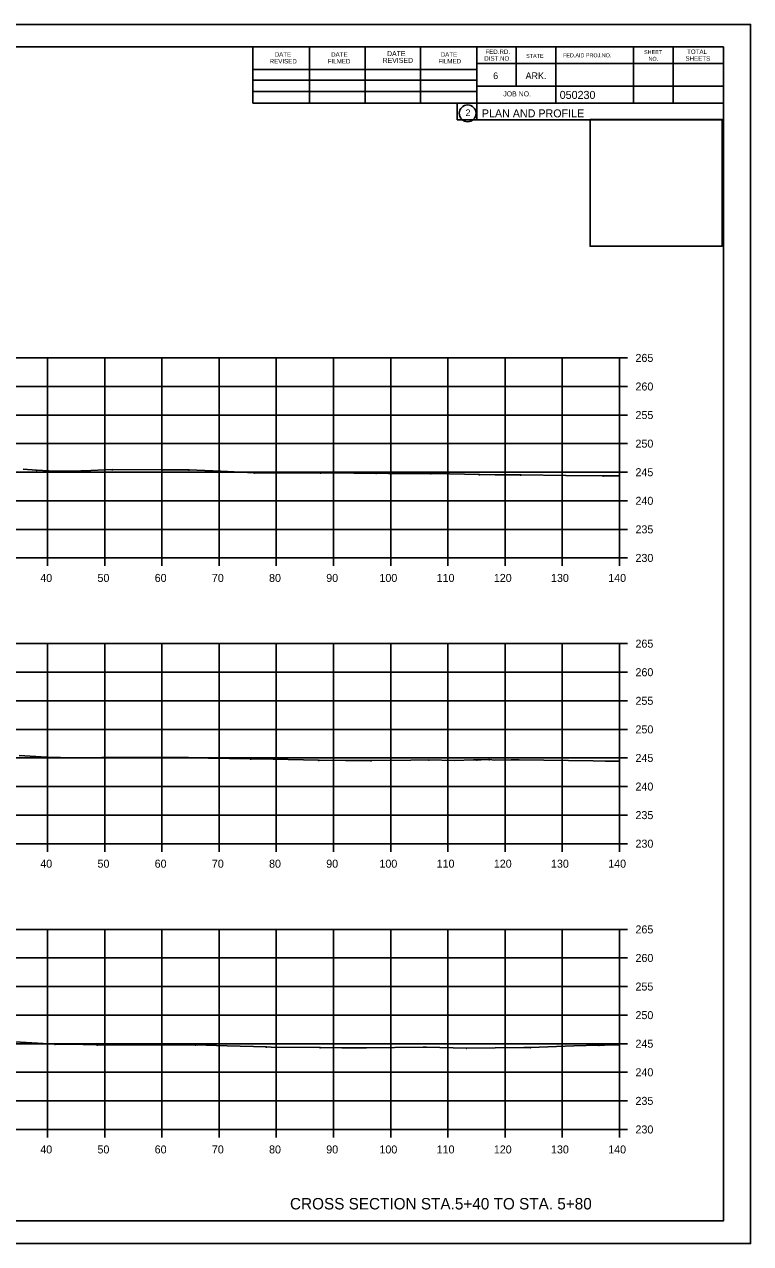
# Model space of a CAD drawing. Extents: x 1300404 to 1323571, y 234004 to 252077.
# Drawn here: x 1315753.2 to 1315880.2, y 241915.1 to 242128.5 of the extents above; entities that cross this region are included whole.
import ezdxf

# ---------------------------------------------------------------- set-up
doc = ezdxf.new("R2010")
doc.units = 0
for name, color, linetype in [('Default', 7, 'Continuous'), ('R_Axis', 7, 'Continuous'), ('R_Axis Annot', 7, 'Continuous'), ('R_Border', 7, 'Continuous'), ('R_Border Prem', 7, 'Continuous'), ('R_Draft', 7, 'Continuous'), ('R_Exist Surface', 7, 'Continuous'), ('R_Grid', 7, 'Continuous'), ('R_No Plot', 7, 'Continuous')]:
    doc.layers.add(name, color=color, linetype=linetype)

msp = doc.modelspace()

# ---------------------------------------------------------------- linework, layer by layer
at = {"layer": 'Default'}
for p, q in [((1315559.28, 242124.56), (1315875.46, 242124.56)), ((1315793.2, 242114.68), (1315793.2, 242124.56)), ((1315803.06, 242114.68), (1315803.06, 242124.36)), ((1315812.82, 242114.68), (1315812.82, 242124.36)), ((1315822.5, 242114.68), (1315822.5, 242124.36)), ((1315832.36, 242124.56), (1315832.36, 242111.76)), ((1315839.2, 242124.56), (1315839.2, 242117.62)), ((1315846.14, 242124.56), (1315846.14, 242114.68)), ((1315859.72, 242124.56), (1315859.72, 242114.68)), ((1315866.66, 242124.56), (1315866.66, 242114.68)), ((1315875.46, 241919.1), (1315875.46, 242124.56)), ((1315875.46, 242121.62), (1315832.36, 242121.62)), ((1315875.46, 242121.64), (1315875.46, 242121.64)), ((1315793.2, 242120.54), (1315832.36, 242120.54)), ((1315793.2, 242118.68), (1315832.36, 242118.68)), ((1315875.46, 242117.62), (1315832.36, 242117.62)), ((1315835.32, 242117.62), (1315875.46, 242117.62)), ((1315793.2, 242114.68), (1315793.2, 242116.74)), ((1315793.2, 242116.74), (1315832.36, 242116.74)), ((1315875.46, 242114.68), (1315793.2, 242114.68)), ((1315832.36, 242111.76), (1315875.46, 242111.76)), ((1315875.46, 241919.1), (1315559.28, 241919.1))]:
    msp.add_line(p, q, dxfattribs=at)
msp.add_circle((1315830.74, 242112.9), 1.47, dxfattribs=at)
at = {"layer": 'R_Axis'}
for p, q in [((1315857.28, 242035.1), (1315857.28, 242070.1)), ((1315858.68, 242070.1), (1315857.28, 242070.1)), ((1315858.68, 242065.1), (1315857.28, 242065.1)), ((1315858.68, 242060.1), (1315857.28, 242060.1)), ((1315858.68, 242055.1), (1315857.28, 242055.1)), ((1315858.68, 242050.1), (1315857.28, 242050.1)), ((1315858.68, 242045.1), (1315857.28, 242045.1)), ((1315858.68, 242040.1), (1315857.28, 242040.1)), ((1315577.28, 242035.1), (1315857.28, 242035.1)), ((1315757.28, 242033.7), (1315757.28, 242035.1)), ((1315767.28, 242033.7), (1315767.28, 242035.1)), ((1315777.28, 242033.7), (1315777.28, 242035.1)), ((1315787.28, 242033.7), (1315787.28, 242035.1)), ((1315797.28, 242033.7), (1315797.28, 242035.1)), ((1315807.28, 242033.7), (1315807.28, 242035.1)), ((1315817.28, 242033.7), (1315817.28, 242035.1)), ((1315827.28, 242033.7), (1315827.28, 242035.1)), ((1315837.28, 242033.7), (1315837.28, 242035.1)), ((1315847.28, 242033.7), (1315847.28, 242035.1)), ((1315857.28, 242033.7), (1315857.28, 242035.1)), ((1315858.68, 242035.1), (1315857.28, 242035.1)), ((1315857.28, 241985.1), (1315857.28, 242020.1)), ((1315858.68, 242020.1), (1315857.28, 242020.1)), ((1315858.68, 242015.1), (1315857.28, 242015.1)), ((1315858.68, 242010.1), (1315857.28, 242010.1)), ((1315858.68, 242005.1), (1315857.28, 242005.1)), ((1315858.68, 242000.1), (1315857.28, 242000.1)), ((1315858.68, 241995.1), (1315857.28, 241995.1)), ((1315858.68, 241990.1), (1315857.28, 241990.1)), ((1315577.28, 241985.1), (1315857.28, 241985.1)), ((1315757.28, 241983.7), (1315757.28, 241985.1)), ((1315767.28, 241983.7), (1315767.28, 241985.1)), ((1315777.28, 241983.7), (1315777.28, 241985.1)), ((1315787.28, 241983.7), (1315787.28, 241985.1)), ((1315797.28, 241983.7), (1315797.28, 241985.1)), ((1315807.28, 241983.7), (1315807.28, 241985.1)), ((1315817.28, 241983.7), (1315817.28, 241985.1)), ((1315827.28, 241983.7), (1315827.28, 241985.1)), ((1315837.28, 241983.7), (1315837.28, 241985.1)), ((1315847.28, 241983.7), (1315847.28, 241985.1)), ((1315857.28, 241983.7), (1315857.28, 241985.1)), ((1315858.68, 241985.1), (1315857.28, 241985.1)), ((1315857.28, 241935.1), (1315857.28, 241970.1)), ((1315858.68, 241970.1), (1315857.28, 241970.1)), ((1315858.68, 241965.1), (1315857.28, 241965.1)), ((1315858.68, 241960.1), (1315857.28, 241960.1)), ((1315858.68, 241955.1), (1315857.28, 241955.1)), ((1315858.68, 241950.1), (1315857.28, 241950.1)), ((1315858.68, 241945.1), (1315857.28, 241945.1)), ((1315858.68, 241940.1), (1315857.28, 241940.1)), ((1315577.28, 241935.1), (1315857.28, 241935.1)), ((1315757.28, 241933.7), (1315757.28, 241935.1)), ((1315767.28, 241933.7), (1315767.28, 241935.1)), ((1315777.28, 241933.7), (1315777.28, 241935.1)), ((1315787.28, 241933.7), (1315787.28, 241935.1)), ((1315797.28, 241933.7), (1315797.28, 241935.1)), ((1315807.28, 241933.7), (1315807.28, 241935.1)), ((1315817.28, 241933.7), (1315817.28, 241935.1)), ((1315827.28, 241933.7), (1315827.28, 241935.1)), ((1315837.28, 241933.7), (1315837.28, 241935.1)), ((1315847.28, 241933.7), (1315847.28, 241935.1)), ((1315857.28, 241933.7), (1315857.28, 241935.1)), ((1315858.68, 241935.1), (1315857.28, 241935.1))]:
    msp.add_line(p, q, dxfattribs=at)
at = {"layer": 'R_Draft'}
for points in [[(1315755.35, 242050.49), (1315755.4, 242050.39), (1315755.3, 242050.39)], [(1315761.34, 242050.32), (1315761.39, 242050.22), (1315761.29, 242050.22)], [(1315768.6, 242050.6), (1315768.65, 242050.5), (1315768.55, 242050.5)], [(1315782, 242050.55), (1315782.05, 242050.45), (1315781.95, 242050.45)], [(1315793.42, 242050.06), (1315793.47, 242049.96), (1315793.37, 242049.96)], [(1315805, 242050.02), (1315805.05, 242049.92), (1315804.95, 242049.92)], [(1315814.74, 242049.98), (1315814.79, 242049.88), (1315814.69, 242049.88)], [(1315824.3, 242049.91), (1315824.35, 242049.81), (1315824.25, 242049.81)], [(1315832.79, 242049.72), (1315832.84, 242049.62), (1315832.74, 242049.62)], [(1315840.02, 242049.68), (1315840.07, 242049.58), (1315839.97, 242049.58)], [(1315854.41, 242049.52), (1315854.46, 242049.42), (1315854.36, 242049.42)], [(1315757.14, 242000.26), (1315757.19, 242000.16), (1315757.09, 242000.16)], [(1315766.84, 242000.23), (1315766.89, 242000.13), (1315766.79, 242000.13)], [(1315781.85, 242000.22), (1315781.9, 242000.12), (1315781.8, 242000.12)], [(1315792.79, 241999.97), (1315792.84, 241999.87), (1315792.74, 241999.87)], [(1315804.67, 241999.75), (1315804.72, 241999.65), (1315804.62, 241999.65)], [(1315813.83, 241999.69), (1315813.88, 241999.59), (1315813.78, 241999.59)], [(1315823.95, 241999.8), (1315824, 241999.7), (1315823.9, 241999.7)], [(1315832.34, 241999.8), (1315832.39, 241999.7), (1315832.29, 241999.7)], [(1315834.49, 241999.89), (1315834.54, 241999.79), (1315834.44, 241999.79)], [(1315758.56, 241950.08), (1315758.61, 241949.98), (1315758.51, 241949.98)], [(1315766, 241949.93), (1315766.05, 241949.83), (1315765.95, 241949.83)], [(1315783.14, 241949.95), (1315783.19, 241949.85), (1315783.09, 241949.85)], [(1315795.55, 241949.58), (1315795.6, 241949.48), (1315795.5, 241949.48)], [(1315804.94, 241949.47), (1315804.99, 241949.37), (1315804.89, 241949.37)], [(1315812.98, 241949.45), (1315813.03, 241949.35), (1315812.93, 241949.35)], [(1315823.23, 241949.57), (1315823.28, 241949.47), (1315823.18, 241949.47)], [(1315830.54, 241949.37), (1315830.59, 241949.27), (1315830.49, 241949.27)], [(1315841.75, 241949.5), (1315841.8, 241949.4), (1315841.7, 241949.4)], [(1315853.68, 241949.9), (1315853.73, 241949.8), (1315853.63, 241949.8)]]:
    msp.add_lwpolyline(points, close=True, dxfattribs=at)
at = {"layer": 'R_Exist Surface'}
for points in [[(1315753.04, 242050.64), (1315755.35, 242050.44), (1315757.5, 242050.33), (1315761.34, 242050.27), (1315764.85, 242050.4), (1315768.6, 242050.55), (1315777.26, 242050.53), (1315782, 242050.5), (1315787.57, 242050.26), (1315793.42, 242050.01), (1315799.84, 242050), (1315805, 242049.97), (1315810.86, 242049.92), (1315814.74, 242049.93), (1315816.88, 242049.85), (1315824.3, 242049.86), (1315827.59, 242049.79), (1315832.79, 242049.67), (1315835.54, 242049.65), (1315840.02, 242049.63), (1315847.88, 242049.53), (1315854.41, 242049.47), (1315857.28, 242049.47)], [(1315752.31, 242000.53), (1315757.14, 242000.21), (1315762.02, 242000.14), (1315766.84, 242000.18), (1315778.48, 242000.16), (1315781.85, 242000.17), (1315785.43, 242000.09), (1315792.79, 241999.92), (1315796.72, 241999.87), (1315804.67, 241999.7), (1315809.36, 241999.67), (1315813.83, 241999.64), (1315820.78, 241999.72), (1315823.95, 241999.75), (1315828.42, 241999.65), (1315831.73, 241999.77), (1315832.34, 241999.75), (1315833.09, 241999.78), (1315834.49, 241999.84), (1315835.5, 241999.74), (1315838.34, 241999.77), (1315839.77, 241999.78), (1315852.71, 241999.58), (1315854.76, 241999.52), (1315855.11, 241999.51), (1315855.56, 241999.51), (1315857.28, 241999.51)], [(1315748.59, 241950.63), (1315754.56, 241950.25), (1315758.56, 241950.03), (1315763.5, 241949.95), (1315766, 241949.88), (1315775.16, 241949.92), (1315783.14, 241949.9), (1315788.67, 241949.73), (1315795.55, 241949.53), (1315796.4, 241949.51), (1315804.94, 241949.42), (1315808.76, 241949.37), (1315812.98, 241949.4), (1315822.95, 241949.51), (1315823.23, 241949.52), (1315823.56, 241949.51), (1315830.54, 241949.32), (1315840.57, 241949.43), (1315841.75, 241949.45), (1315849.28, 241949.71), (1315853.68, 241949.85), (1315854.64, 241949.87), (1315857.28, 241949.88)]]:
    msp.add_lwpolyline(points, dxfattribs=at)
at = {"layer": 'R_Grid'}
for p, q in [((1315577.28, 242070.1), (1315857.28, 242070.1)), ((1315757.28, 242035.1), (1315757.28, 242070.1)), ((1315767.28, 242035.1), (1315767.28, 242070.1)), ((1315777.28, 242035.1), (1315777.28, 242070.1)), ((1315787.28, 242035.1), (1315787.28, 242070.1)), ((1315797.28, 242035.1), (1315797.28, 242070.1)), ((1315807.28, 242035.1), (1315807.28, 242070.1)), ((1315817.28, 242035.1), (1315817.28, 242070.1)), ((1315827.28, 242035.1), (1315827.28, 242070.1)), ((1315837.28, 242035.1), (1315837.28, 242070.1)), ((1315847.28, 242035.1), (1315847.28, 242070.1)), ((1315857.28, 242035.1), (1315857.28, 242070.1)), ((1315577.28, 242065.1), (1315857.28, 242065.1)), ((1315577.28, 242060.1), (1315857.28, 242060.1)), ((1315577.28, 242055.1), (1315857.28, 242055.1)), ((1315577.28, 242050.1), (1315857.28, 242050.1)), ((1315577.28, 242045.1), (1315857.28, 242045.1)), ((1315577.28, 242040.1), (1315857.28, 242040.1)), ((1315577.28, 242035.1), (1315857.28, 242035.1)), ((1315577.28, 242020.1), (1315857.28, 242020.1)), ((1315757.28, 241985.1), (1315757.28, 242020.1)), ((1315767.28, 241985.1), (1315767.28, 242020.1)), ((1315777.28, 241985.1), (1315777.28, 242020.1)), ((1315787.28, 241985.1), (1315787.28, 242020.1)), ((1315797.28, 241985.1), (1315797.28, 242020.1)), ((1315807.28, 241985.1), (1315807.28, 242020.1)), ((1315817.28, 241985.1), (1315817.28, 242020.1)), ((1315827.28, 241985.1), (1315827.28, 242020.1)), ((1315837.28, 241985.1), (1315837.28, 242020.1)), ((1315847.28, 241985.1), (1315847.28, 242020.1)), ((1315857.28, 241985.1), (1315857.28, 242020.1)), ((1315577.28, 242015.1), (1315857.28, 242015.1)), ((1315577.28, 242010.1), (1315857.28, 242010.1)), ((1315577.28, 242005.1), (1315857.28, 242005.1)), ((1315577.28, 242000.1), (1315857.28, 242000.1)), ((1315577.28, 241995.1), (1315857.28, 241995.1)), ((1315577.28, 241990.1), (1315857.28, 241990.1)), ((1315577.28, 241985.1), (1315857.28, 241985.1)), ((1315577.28, 241970.1), (1315857.28, 241970.1)), ((1315757.28, 241935.1), (1315757.28, 241970.1)), ((1315767.28, 241935.1), (1315767.28, 241970.1)), ((1315777.28, 241935.1), (1315777.28, 241970.1)), ((1315787.28, 241935.1), (1315787.28, 241970.1)), ((1315797.28, 241935.1), (1315797.28, 241970.1)), ((1315807.28, 241935.1), (1315807.28, 241970.1)), ((1315817.28, 241935.1), (1315817.28, 241970.1)), ((1315827.28, 241935.1), (1315827.28, 241970.1)), ((1315837.28, 241935.1), (1315837.28, 241970.1)), ((1315847.28, 241935.1), (1315847.28, 241970.1)), ((1315857.28, 241935.1), (1315857.28, 241970.1)), ((1315577.28, 241965.1), (1315857.28, 241965.1)), ((1315577.28, 241960.1), (1315857.28, 241960.1)), ((1315577.28, 241955.1), (1315857.28, 241955.1)), ((1315577.28, 241950.1), (1315857.28, 241950.1)), ((1315577.28, 241945.1), (1315857.28, 241945.1)), ((1315577.28, 241940.1), (1315857.28, 241940.1)), ((1315577.28, 241935.1), (1315857.28, 241935.1))]:
    msp.add_line(p, q, dxfattribs=at)
at = {"layer": 'R_No Plot'}
for p, q in [((1315546.87, 242128.46), (1315880.21, 242128.46)), ((1315546.87, 241915.13), (1315880.21, 241915.13))]:
    msp.add_line(p, q, dxfattribs=at)
for points in [[(1315546.87, 242128.46), (1315880.21, 242128.46), (1315880.21, 241915.12), (1315546.87, 241915.12)], [(1315793.2, 242124.56), (1315793.2, 242114.68), (1315828.93, 242114.68), (1315828.93, 242111.76), (1315852.13, 242111.76), (1315852.13, 242089.65), (1315875.46, 242089.65), (1315875.46, 241919.1), (1315559.28, 241919.1), (1315559.28, 242124.56)], [(1315852.13, 242111.8), (1315875.23, 242111.8), (1315875.23, 242089.65), (1315852.13, 242089.65)]]:
    msp.add_lwpolyline(points, close=True, dxfattribs=at)

# ---------------------------------------------------------------- texts
at = {"layer": 'Default'}
msp.add_text('2', height=1.17, dxfattribs=at).set_placement((1315830.36, 242112.41))
at = {"layer": 'R_Axis Annot'}
for s, p in [('265', (1315860.08, 242069.4)), ('260', (1315860.08, 242064.4)), ('255', (1315860.08, 242059.4)), ('250', (1315860.08, 242054.4)), ('245', (1315860.08, 242049.4)), ('240', (1315860.08, 242044.4)), ('235', (1315860.08, 242039.4)), ('230', (1315860.08, 242034.4)), ('40', (1315756.01, 242030.9)), ('50', (1315766.01, 242030.9)), ('60', (1315776.01, 242030.9)), ('70', (1315786.01, 242030.9)), ('80', (1315796.01, 242030.9)), ('90', (1315806.01, 242030.9)), ('100', (1315815.31, 242030.9)), ('110', (1315825.31, 242030.9)), ('120', (1315835.31, 242030.9)), ('130', (1315845.31, 242030.9)), ('140', (1315855.31, 242030.9)), ('265', (1315860.08, 242019.4)), ('260', (1315860.08, 242014.4)), ('255', (1315860.08, 242009.4)), ('250', (1315860.08, 242004.4)), ('245', (1315860.08, 241999.4)), ('240', (1315860.08, 241994.4)), ('235', (1315860.08, 241989.4)), ('230', (1315860.08, 241984.4)), ('40', (1315756.01, 241980.9)), ('50', (1315766.01, 241980.9)), ('60', (1315776.01, 241980.9)), ('70', (1315786.01, 241980.9)), ('80', (1315796.01, 241980.9)), ('90', (1315806.01, 241980.9)), ('100', (1315815.31, 241980.9)), ('110', (1315825.31, 241980.9)), ('120', (1315835.31, 241980.9)), ('130', (1315845.31, 241980.9)), ('140', (1315855.31, 241980.9)), ('265', (1315860.08, 241969.4)), ('260', (1315860.08, 241964.4)), ('255', (1315860.08, 241959.4)), ('250', (1315860.08, 241954.4)), ('245', (1315860.08, 241949.4)), ('240', (1315860.08, 241944.4)), ('235', (1315860.08, 241939.4)), ('230', (1315860.08, 241934.4)), ('40', (1315756.01, 241930.9)), ('50', (1315766.01, 241930.9)), ('60', (1315776.01, 241930.9)), ('70', (1315786.01, 241930.9)), ('80', (1315796.01, 241930.9)), ('90', (1315806.01, 241930.9)), ('100', (1315815.31, 241930.9)), ('110', (1315825.31, 241930.9)), ('120', (1315835.31, 241930.9)), ('130', (1315845.31, 241930.9)), ('140', (1315855.31, 241930.9))]:
    msp.add_text(s, height=1.4, dxfattribs=at).set_placement(p)
at = {"layer": 'R_Border'}
for s, height, p in [('DATE', 0.782, (1315797, 242122.8)), ('DATE', 0.782, (1315806.86, 242122.8)), ('DATE', 0.879, (1315816.64, 242122.9)), ('DATE', 0.782, (1315826.02, 242122.8)), ('FED.RD.', 0.782, (1315833.84, 242123.28)), ('STATE', 0.684, (1315840.96, 242122.6)), ('FED.AID PROJ.NO.', 0.684, (1315847.42, 242122.7)), ('SHEET', 0.684, (1315861.58, 242123.28)), ('TOTAL', 0.782, (1315869.1, 242123.28)), ('REVISED', 0.782, (1315796.12, 242121.62)), ('FILMED', 0.782, (1315806.28, 242121.62)), ('REVISED', 0.879, (1315815.86, 242121.72)), ('FILMED', 0.782, (1315825.62, 242121.62)), ('DIST.NO.', 0.782, (1315833.64, 242122.1)), ('NO.', 0.684, (1315862.36, 242122.1)), ('SHEETS', 0.782, (1315868.82, 242122.1)), ('6', 1.17, (1315835.2, 242118.88)), ('ARK.', 1.172, (1315840.86, 242118.88)), ('JOB NO.', 0.879, (1315836.96, 242115.86))]:
    msp.add_text(s, height=height, dxfattribs=at).set_placement(p)
for s, p in [('050230', (1315846.83, 242115.42)), ('PLAN AND PROFILE', (1315833.22, 242112.19))]:
    msp.add_text(s, height=1.4, rotation=360, dxfattribs=at).set_placement(p)
at = {"layer": 'R_Border Prem'}
msp.add_text('DWB', height=0.01, dxfattribs=at).set_placement((1315836.15, 242106.08))
at = {"layer": 'R_Draft'}
msp.add_text('CROSS SECTION STA.5+40 TO STA. 5+80', height=2, dxfattribs=at).set_placement((1315799.67, 241921.1))

doc.saveas('drawing.dxf')
